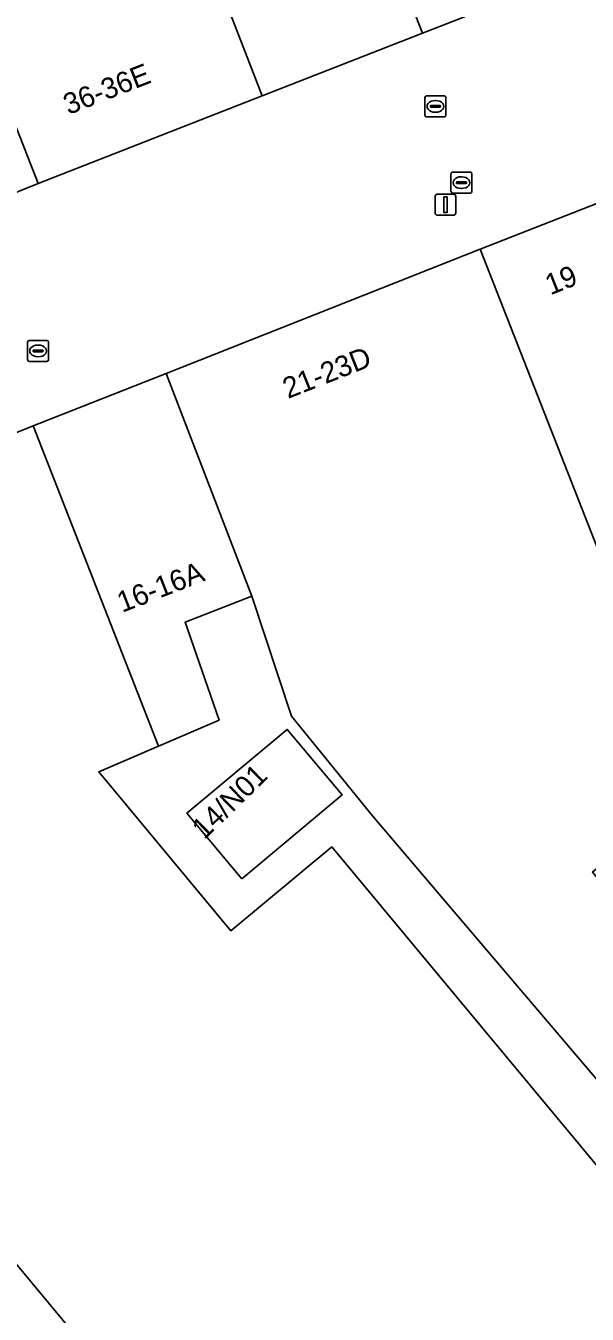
# Model space of a CAD drawing. Extents: x 161087 to 161926, y 382572 to 383873.
# Drawn here: x 161506.3 to 161533.1, y 383502.1 to 383563.7 of the extents above; entities that cross this region are included whole.
import ezdxf

# ---------------------------------------------------------------- set-up
doc = ezdxf.new("R2010")
doc.units = 0
for name, color, linetype in [('IMGEO_Erf', 7, 'Continuous'), ('IMGEO_Kolk', 7, 'Continuous'), ('IMGEO_Lichtmast', 7, 'Continuous'), ('IMGEO_Pand', 7, 'Continuous'), ('IMGEO_Pand_nummerreeks', 7, 'Continuous'), ('IMGEO_Voetgangersgebied_open', 7, 'Continuous'), ('IMGEO_Voetpad_open', 7, 'Continuous')]:
    doc.layers.add(name, color=color, linetype=linetype)

msp = doc.modelspace()

# ---------------------------------------------------------------- linework, layer by layer
at = {"layer": 'IMGEO_Erf'}
for points in [[(161500, 383568.1), (161503.096, 383560.279), (161505.008, 383555.443), (161506.847, 383556.171), (161503.81, 383563.932)], [(161536.628, 383509.687), (161522.831, 383525.934), (161518.953, 383530.694), (161517.053, 383536.437), (161513.867, 383535.19), (161515.49, 383530.504), (161512.603, 383529.263), (161509.739, 383528.031), (161516.055, 383520.433), (161520.876, 383524.441), (161537.548, 383504.386)]]:
    msp.add_lwpolyline(points, dxfattribs=at)
msp.add_lwpolyline([(161516.576, 383522.921), (161513.958, 383526.055), (161518.751, 383530.06), (161521.37, 383526.927)], close=True, dxfattribs=at)
at = {"layer": 'IMGEO_Kolk'}
for p, q in [((161525.33, 383559.434), (161525.33, 383560.286)), ((161525.405, 383560.36), (161526.257, 383560.36)), ((161525.589, 383559.854), (161525.589, 383559.866)), ((161526.027, 383559.817), (161525.629, 383559.817)), ((161525.632, 383559.903), (161526.03, 383559.903)), ((161525.818, 383560.14), (161525.843, 383560.14)), ((161526.073, 383559.866), (161526.073, 383559.854)), ((161526.331, 383560.286), (161526.331, 383559.434)), ((161526.257, 383559.36), (161525.405, 383559.36)), ((161525.841, 383559.58), (161525.816, 383559.58)), ((161526.65, 383556.712), (161527.502, 383556.712)), ((161526.575, 383555.786), (161526.575, 383556.638)), ((161526.834, 383556.206), (161526.834, 383556.218)), ((161527.272, 383556.169), (161526.874, 383556.169)), ((161526.877, 383556.255), (161527.275, 383556.255)), ((161527.063, 383556.492), (161527.088, 383556.492)), ((161527.318, 383556.218), (161527.318, 383556.206)), ((161527.576, 383556.638), (161527.576, 383555.786)), ((161527.502, 383555.712), (161526.65, 383555.712)), ((161527.086, 383555.932), (161527.061, 383555.932)), ((161506.341, 383547.737), (161506.341, 383548.589)), ((161506.416, 383548.663), (161507.268, 383548.663)), ((161506.6, 383548.157), (161506.6, 383548.169)), ((161507.038, 383548.12), (161506.64, 383548.12)), ((161506.643, 383548.206), (161507.041, 383548.206)), ((161506.829, 383548.443), (161506.854, 383548.443)), ((161507.084, 383548.169), (161507.084, 383548.157)), ((161507.342, 383548.589), (161507.342, 383547.737)), ((161507.268, 383547.663), (161506.416, 383547.663)), ((161506.852, 383547.883), (161506.827, 383547.883))]:
    msp.add_line(p, q, dxfattribs=at)
for points in [[(161525.33, 383559.434), (161525.33, 383560.286)], [(161525.405, 383560.36), (161526.257, 383560.36)], [(161526.331, 383560.286), (161526.331, 383559.434)], [(161526.257, 383559.36), (161525.405, 383559.36)], [(161526.65, 383556.712), (161527.502, 383556.712)], [(161526.575, 383555.786), (161526.575, 383556.638)], [(161527.576, 383556.638), (161527.576, 383555.786)], [(161527.502, 383555.712), (161526.65, 383555.712)], [(161506.341, 383547.737), (161506.341, 383548.589)], [(161506.416, 383548.663), (161507.268, 383548.663)], [(161507.342, 383548.589), (161507.342, 383547.737)], [(161507.268, 383547.663), (161506.416, 383547.663)]]:
    msp.add_lwpolyline(points, dxfattribs=at)
for centre, radius, start, end in [((161525.407, 383560.284), 0.0765, 91.55205, 178.44795), ((161525.407, 383560.284), 0.0765, 91.55205, 178.44795), ((161525.629, 383559.863), 0.0403, 85.87752, 175.75265), ((161525.626, 383559.853), 0.0366, 178.93798, 274.71019), ((161526.03, 383559.86), 0.043, 264.86636, 352.45326), ((161526.034, 383559.865), 0.0386, 1.73085, 96.63898), ((161526.255, 383560.284), 0.0765, 1.55205, 88.44795), ((161526.255, 383560.284), 0.0765, 1.55205, 88.44795), ((161525.407, 383559.436), 0.0765, 181.55205, 268.44795), ((161525.407, 383559.436), 0.0765, 181.55205, 268.44795), ((161526.255, 383559.436), 0.0765, 271.55205, 358.44795), ((161526.255, 383559.436), 0.0765, 271.55205, 358.44795), ((161526.652, 383556.636), 0.0765, 91.55205, 178.44795), ((161526.652, 383556.636), 0.0765, 91.55205, 178.44795), ((161527.5, 383556.636), 0.0765, 1.55205, 88.44795), ((161527.5, 383556.636), 0.0765, 1.55205, 88.44795), ((161526.874, 383556.215), 0.0403, 85.87752, 175.75265), ((161526.871, 383556.205), 0.0366, 178.93798, 274.71019), ((161527.275, 383556.212), 0.043, 264.86636, 352.45326), ((161527.279, 383556.217), 0.0386, 1.73085, 96.63898), ((161526.652, 383555.788), 0.0765, 181.55205, 268.44795), ((161526.652, 383555.788), 0.0765, 181.55205, 268.44795), ((161527.5, 383555.788), 0.0765, 271.55205, 358.44795), ((161527.5, 383555.788), 0.0765, 271.55205, 358.44795), ((161506.418, 383548.587), 0.0765, 91.55205, 178.44795), ((161506.418, 383548.587), 0.0765, 91.55205, 178.44795), ((161506.64, 383548.166), 0.0403, 85.87752, 175.75265), ((161506.637, 383548.156), 0.0366, 178.93798, 274.71019), ((161507.041, 383548.163), 0.043, 264.86636, 352.45326), ((161507.045, 383548.168), 0.0386, 1.73085, 96.63898), ((161507.266, 383548.587), 0.0765, 1.55205, 88.44795), ((161507.266, 383548.587), 0.0765, 1.55205, 88.44795), ((161506.418, 383547.739), 0.0765, 181.55205, 268.44795), ((161506.418, 383547.739), 0.0765, 181.55205, 268.44795), ((161507.266, 383547.739), 0.0765, 271.55205, 358.44795), ((161507.266, 383547.739), 0.0765, 271.55205, 358.44795)]:
    msp.add_arc(centre, radius, start, end, dxfattribs=at)
for centre, major_axis, ratio, start_param, end_param in [((161525.817, 383559.86), (-0.387, 0.002), 0.722429, 4.712389, 7.853982), ((161525.842, 383559.86), (-0.39, 0.002), 0.717154, 1.570796, 4.712389), ((161527.062, 383556.212), (-0.387, 0.002), 0.722429, 4.712389, 7.853982), ((161527.087, 383556.212), (-0.39, 0.002), 0.717154, 1.570796, 4.712389), ((161506.828, 383548.163), (-0.387, 0.002), 0.722429, 4.712389, 7.853982), ((161506.853, 383548.163), (-0.39, 0.002), 0.717154, 1.570796, 4.712389)]:
    msp.add_ellipse(centre, major_axis=major_axis, ratio=ratio, start_param=start_param, end_param=end_param, dxfattribs=at)
at = {"layer": 'IMGEO_Lichtmast'}
for p, q in [((161525.815, 383554.754), (161525.815, 383555.554)), ((161525.815, 383555.554), (161525.815, 383554.754)), ((161525.915, 383555.654), (161526.705, 383555.654)), ((161526.705, 383555.654), (161525.915, 383555.654)), ((161526.805, 383555.554), (161526.805, 383554.754)), ((161526.805, 383554.754), (161526.805, 383555.554)), ((161526.705, 383554.654), (161525.915, 383554.654)), ((161525.915, 383554.654), (161526.705, 383554.654))]:
    msp.add_line(p, q, dxfattribs=at)
msp.add_lwpolyline([(161526.235, 383555.529), (161526.385, 383555.529), (161526.385, 383554.779), (161526.235, 383554.779), (161526.235, 383555.529)], dxfattribs=at)
for centre, start, end in [((161525.915, 383555.554), 90, 180), ((161525.915, 383555.554), 90, 180), ((161526.705, 383555.554), 0, 90), ((161526.705, 383555.554), 360, 90), ((161525.915, 383554.754), 180, 270), ((161525.915, 383554.754), 180, 270), ((161526.705, 383554.754), 270, 0), ((161526.705, 383554.754), 270, 0)]:
    msp.add_arc(centre, 0.1, start, end, dxfattribs=at)
at = {"layer": 'IMGEO_Pand'}
for points in [[(161524.373, 383583.719), (161518.26, 383581.328), (161519.112, 383579.149), (161519.543, 383577.854), (161525.216, 383563.36), (161532.095, 383566.052), (161525.075, 383583.994)], [(161517.549, 383560.359), (161513.922, 383569.756), (161512.593, 383573.151), (161512.01, 383574.907), (161510.789, 383578.028), (161499.435, 383573.585), (161500.649, 383570.483), (161501.47, 383568.386), (161503.292, 383563.729), (161503.81, 383563.932), (161506.847, 383556.171)], [(161517.549, 383560.359), (161525.216, 383563.36), (161519.543, 383577.854), (161512.01, 383574.907), (161512.593, 383573.151), (161513.922, 383569.756)], [(161545.729, 383535.304), (161537.887, 383544.312), (161533.62, 383555.254), (161527.977, 383553.024), (161534.412, 383536.601), (161536.875, 383533.644), (161540.446, 383529.356), (161541.448, 383528.171), (161544.609, 383524.427), (161550.678, 383529.55)], [(161527.977, 383553.024), (161512.966, 383547.091), (161517.053, 383536.437), (161518.953, 383530.694), (161522.831, 383525.934), (161536.628, 383509.687), (161542.75, 383512.085), (161533.342, 383523.235), (161540.446, 383529.356), (161536.875, 383533.644), (161534.412, 383536.601)], [(161512.966, 383547.091), (161506.902, 383544.694), (161506.606, 383544.575), (161512.603, 383529.263), (161515.49, 383530.504), (161513.867, 383535.19), (161517.053, 383536.437)], [(161516.576, 383522.921), (161521.37, 383526.927), (161518.751, 383530.06), (161513.958, 383526.055)]]:
    msp.add_lwpolyline(points, close=True, dxfattribs=at)
for points in [[(161520.876, 383524.441), (161516.055, 383520.433), (161509.739, 383528.031), (161512.603, 383529.263), (161506.606, 383544.575), (161500, 383541.929), (161490.281, 383538.035), (161490.489, 383537.516), (161491.174, 383535.809), (161488.273, 383535.682), (161485.051, 383531.22), (161493.036, 383525.48)], [(161493.397, 383521.584), (161492.675, 383520.278), (161500, 383511.461), (161509.522, 383500), (161541.096, 383461.838), (161557.43, 383470.846), (161557.473, 383470.748), (161557.669, 383470.856), (161554.853, 383475.972), (161570.07, 383488.877), (161563.944, 383496.31), (161560.903, 383500), (161556.879, 383504.885), (161556.612, 383504.667), (161547.632, 383497.333), (161545.432, 383500), (161544.198, 383501.497), (161540.08, 383506.491), (161537.548, 383504.386), (161520.876, 383524.441)]]:
    msp.add_lwpolyline(points, dxfattribs=at)
at = {"layer": 'IMGEO_Voetgangersgebied_open'}
for points in [[(161532.095, 383566.052), (161525.216, 383563.36), (161517.549, 383560.359), (161506.847, 383556.171), (161505.008, 383555.443), (161500, 383553.465), (161481.552, 383546.179), (161480.987, 383546.038), (161478.589, 383545.055), (161476.347, 383544.253), (161473.977, 383543.233), (161450.34, 383528.873), (161445.951, 383524.65), (161456.146, 383514.653)], [(161456.542, 383515.06), (161458.448, 383516.396), (161460.774, 383512.952), (161472.285, 383521.221), (161472.417, 383521.041), (161472.937, 383521.413), (161473.653, 383520.413), (161474.58, 383521.077), (161480.477, 383525.301), (161485.051, 383531.22), (161488.273, 383535.682), (161491.174, 383535.809), (161490.489, 383537.516), (161490.281, 383538.035), (161500, 383541.929), (161506.606, 383544.575), (161506.902, 383544.694), (161512.966, 383547.091), (161527.977, 383553.024), (161533.62, 383555.254)]]:
    msp.add_lwpolyline(points, dxfattribs=at)
at = {"layer": 'IMGEO_Voetpad_open'}
msp.add_lwpolyline([(161509.522, 383500), (161500, 383511.461), (161492.675, 383520.278), (161493.397, 383521.584)], dxfattribs=at)

# ---------------------------------------------------------------- texts
at = {"layer": 'IMGEO_Pand_nummerreeks'}
for s, rotation, p in [('36-36E', 21.36719, (161508.293, 383559.443)), ('19', 21.5664, (161531.321, 383550.818)), ('21-23D', 21.5664, (161518.781, 383545.862)), ('16-16A', 21.17652, (161510.858, 383535.633)), ('14/N01', 44.25594, (161514.79, 383524.76))]:
    msp.add_text(s, height=1, rotation=rotation, dxfattribs=at).set_placement(p)

doc.saveas('drawing.dxf')
